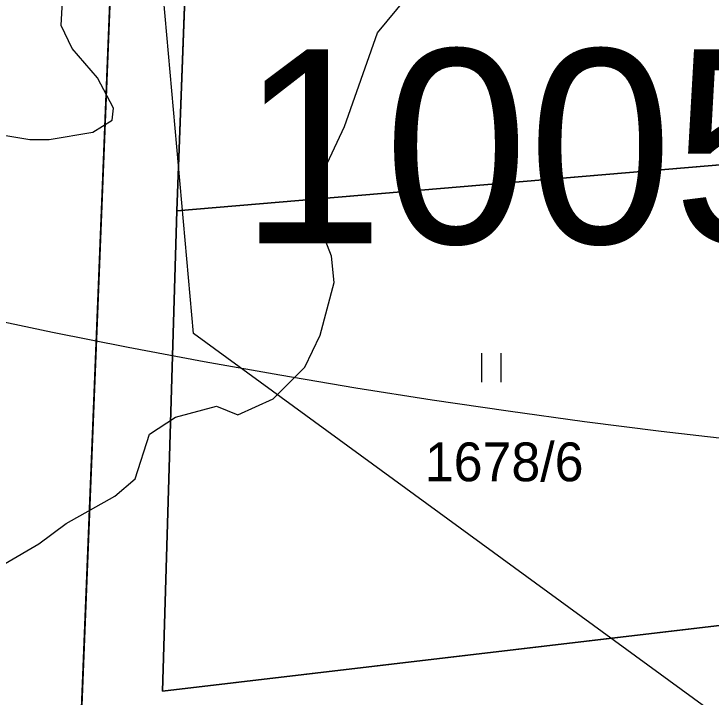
# Model space of a CAD drawing. Extents: x -706130 to -698555, y -971544 to -967260.
# Drawn here: x -704443.82 to -704407.88, y -970357.67 to -970322.46 of the extents above; entities that cross this region are included whole.
import ezdxf

# ---------------------------------------------------------------- set-up
doc = ezdxf.new("R2010")
doc.units = 0
for name, color, linetype in [('Archeologická naleziště S', 7, 'Continuous'), ('Docházková izochrona - BUS S', 7, 'Continuous'), ('Docházková izochrona - VLAK N', 7, 'Continuous'), ('Hranice intravilán', 7, 'Continuous'), ('KN_Hranice_parcel', 7, 'Continuous'), ('KN_Parcelni cisla', 7, 'Continuous'), ('KN_Polygon parcely', 7, 'Continuous'), ('KN_POZEMKY_5_ZAHRADA', 7, 'Continuous'), ('KN_POZEMKY_7_TTP', 7, 'Continuous'), ('KN_Značky kultur', 7, 'Continuous'), ('Nemovité kulturní památky popis', 7, 'Continuous'), ('Plochy smíšené nezastavěného území všeobecné S', 7, 'Continuous'), ('Plochy smíšené obytné venkovské S', 7, 'Continuous'), ('Regulační bloky v krajině S', 7, 'Continuous'), ('Regulační bloky zastavěné S', 7, 'Continuous'), ('Zastavene uzemi N', 7, 'Continuous'), ('Zastavene uzemi plochy N', 7, 'Continuous'), ('Záplavové území stanovene S', 7, 'Continuous'), ('Záplavového území_aktivní zóna S', 7, 'Continuous')]:
    doc.layers.add(name, color=color, linetype=linetype)

msp = doc.modelspace()

# ---------------------------------------------------------------- linework, layer by layer
at = {"layer": 'Archeologická naleziště S'}
msp.add_lwpolyline([(-704351.562, -970399.438), (-704434.562, -970338.938), (-704479.875, -969829.625), (-704673.438, -969453.375), (-704384.5, -968854), (-704158.5, -968821.188), (-704078.688, -969062.688), (-704202.938, -969793), (-704122.25, -969792.812), (-704213.312, -970265.25)], close=True, dxfattribs=at)
at = {"layer": 'Docházková izochrona - BUS S'}
msp.add_arc((-704361.829, -969946.93), 400, 155.51821, 17.33949, dxfattribs=at)
at = {"layer": 'Docházková izochrona - VLAK N'}
msp.add_circle((-704165.451, -969778.767), 800, dxfattribs=at)
at = {"layer": 'Hranice intravilán'}
msp.add_lwpolyline([(-704381.54, -970369.54), (-704381.53, -970351.01), (-704391.93, -970352.2), (-704400.12, -970353.14), (-704436.16, -970357.37), (-704435.41, -970332.61), (-704434.49, -970307.92), (-704433.21, -970284.34), (-704432.24, -970260.61)], dxfattribs=at)
at = {"layer": 'KN_Hranice_parcel'}
for p in [(-704434.49, -970307.92), (-704403.97, -970329.94)]:
    msp.add_line(p, (-704435.41, -970332.61), dxfattribs=at)
for points in [[(-704426.93, -970393.32), (-704440.6, -970365.1), (-704437.36, -970284.18), (-704433.21, -970284.34)], [(-704435.41, -970332.61), (-704436.16, -970357.37), (-704404.67, -970353.65)]]:
    msp.add_lwpolyline(points, dxfattribs=at)
at = {"layer": 'KN_Polygon parcely'}
msp.add_lwpolyline([(-704460.72, -970426.66), (-704421.1, -970404.49), (-704426.17, -970394.89), (-704426.93, -970393.32), (-704440.6, -970365.1), (-704437.36, -970284.18), (-704433.21, -970284.34), (-704432.24, -970260.61), (-704430.7, -970238.66), (-704430.43, -970233.49), (-704429.79, -970221.55), (-704428.3, -970216.77), (-704427.8, -970215.64), (-704412.95, -970204.59), (-704393.35, -970187.6), (-704381.73, -970177.47), (-704374.49, -970170.08), (-704374.41, -970167.89), (-704395.01, -970186.06), (-704415.56, -970203.35), (-704429.39, -970214.99), (-704449.12, -970231.72)], dxfattribs=at)
for points in [[(-704426.17, -970394.89), (-704421.76, -970392.36), (-704422.73, -970390.66), (-704416.04, -970386.82), (-704417.98, -970383.43), (-704409.73, -970378.7), (-704407.78, -970382.09), (-704403.26, -970379.5), (-704395.76, -970382.45), (-704400.12, -970353.14), (-704404.67, -970353.65), (-704436.16, -970357.37), (-704435.41, -970332.61), (-704434.49, -970307.92), (-704433.21, -970284.34), (-704437.36, -970284.18), (-704440.6, -970365.1), (-704426.93, -970393.32)], [(-704406.06, -970306.24), (-704434.49, -970307.92), (-704435.41, -970332.61), (-704403.97, -970329.94)], [(-704403.97, -970329.94), (-704435.41, -970332.61), (-704436.16, -970357.37), (-704404.67, -970353.65), (-704400.12, -970353.14), (-704401.32, -970345.97), (-704402.76, -970337.42), (-704403.26, -970334.42)]]:
    msp.add_lwpolyline(points, close=True, dxfattribs=at)
at = {"layer": 'KN_POZEMKY_5_ZAHRADA'}
for p, q in [((-704435.41, -970332.61), (-704434.49, -970307.92)), ((-704403.97, -970329.94), (-704435.41, -970332.61))]:
    msp.add_line(p, q, dxfattribs=at)
at = {"layer": 'KN_POZEMKY_7_TTP'}
for p, q in [((-704440.6, -970365.1), (-704437.36, -970284.18)), ((-704437.36, -970284.18), (-704440.6, -970365.1)), ((-704434.49, -970307.92), (-704435.41, -970332.61)), ((-704435.41, -970332.61), (-704403.97, -970329.94)), ((-704435.41, -970332.61), (-704436.16, -970357.37)), ((-704436.16, -970357.37), (-704435.41, -970332.61)), ((-704436.16, -970357.37), (-704404.67, -970353.65)), ((-704404.67, -970353.65), (-704436.16, -970357.37))]:
    msp.add_line(p, q, dxfattribs=at)
at = {"layer": 'KN_Značky kultur'}
for p, q in [((-704419.691, -970341.44), (-704419.691, -970339.94)), ((-704418.69, -970341.44), (-704418.69, -970339.94))]:
    msp.add_line(p, q, dxfattribs=at)
at = {"layer": 'Plochy smíšené nezastavěného území všeobecné S'}
msp.add_line((-704440.6, -970365.1), (-704437.36, -970284.18), dxfattribs=at)
at = {"layer": 'Plochy smíšené obytné venkovské S'}
msp.add_line((-704437.36, -970284.18), (-704440.6, -970365.1), dxfattribs=at)
at = {"layer": 'Regulační bloky v krajině S'}
msp.add_line((-704440.6, -970365.1), (-704437.36, -970284.18), dxfattribs=at)
at = {"layer": 'Regulační bloky zastavěné S'}
msp.add_line((-704437.36, -970284.18), (-704440.6, -970365.1), dxfattribs=at)
at = {"layer": 'Zastavene uzemi N'}
msp.add_lwpolyline([(-704393.35, -970187.6), (-704412.95, -970204.59), (-704427.8, -970215.64), (-704428.3, -970216.77), (-704429.79, -970221.55), (-704430.43, -970233.49), (-704430.7, -970238.66), (-704432.24, -970260.61), (-704433.21, -970284.34), (-704437.36, -970284.18), (-704440.6, -970365.1), (-704426.17, -970394.89), (-704421.1, -970404.49), (-704413.24, -970419.36), (-704412.74, -970420.26)], dxfattribs=at)
at = {"layer": 'Zastavene uzemi plochy N'}
msp.add_lwpolyline([(-704393.35, -970187.6), (-704412.95, -970204.59), (-704427.8, -970215.64), (-704428.3, -970216.77), (-704429.79, -970221.55), (-704430.43, -970233.49), (-704430.7, -970238.66), (-704432.24, -970260.61), (-704433.21, -970284.34), (-704437.36, -970284.18), (-704440.6, -970365.1), (-704426.17, -970394.89), (-704421.1, -970404.49), (-704413.24, -970419.36), (-704412.74, -970420.26)], dxfattribs=at)
at = {"layer": 'Záplavové území stanovene S'}
msp.add_lwpolyline([(-704445.823, -970351.677), (-704442.527, -970349.777), (-704441.125, -970348.729), (-704438.62, -970347.315), (-704437.574, -970346.426), (-704436.823, -970344.125), (-704435.493, -970343.243), (-704433.375, -970342.677), (-704432.272, -970343.125), (-704430.448, -970342.302), (-704428.824, -970340.676), (-704428.022, -970339.022), (-704427.306, -970336.306), (-704427.447, -970334.947), (-704428.417, -970332.417), (-704428.433, -970331.817), (-704426.768, -970328.268), (-704425.071, -970323.429), (-704423.57, -970321.625)], dxfattribs=at)
at = {"layer": 'Záplavového území_aktivní zóna S'}
msp.add_lwpolyline([(-704444.875, -970328.625), (-704443, -970328.938), (-704442, -970328.938), (-704439.75, -970328.562), (-704438.75, -970327.938), (-704438.688, -970327.312), (-704439.5, -970325.75), (-704440.812, -970324.25), (-704441.375, -970323.062), (-704441.312, -970321.812)], dxfattribs=at)

# ---------------------------------------------------------------- texts
at = {"layer": 'KN_Parcelni cisla'}
msp.add_text('1678/6', height=2, dxfattribs=at).set_placement((-704422.63, -970346.549))
at = {"layer": 'Nemovité kulturní památky popis'}
msp.add_text('100534', height=10, dxfattribs=at).set_placement((-704432.176, -970334.289))

doc.saveas('drawing.dxf')
